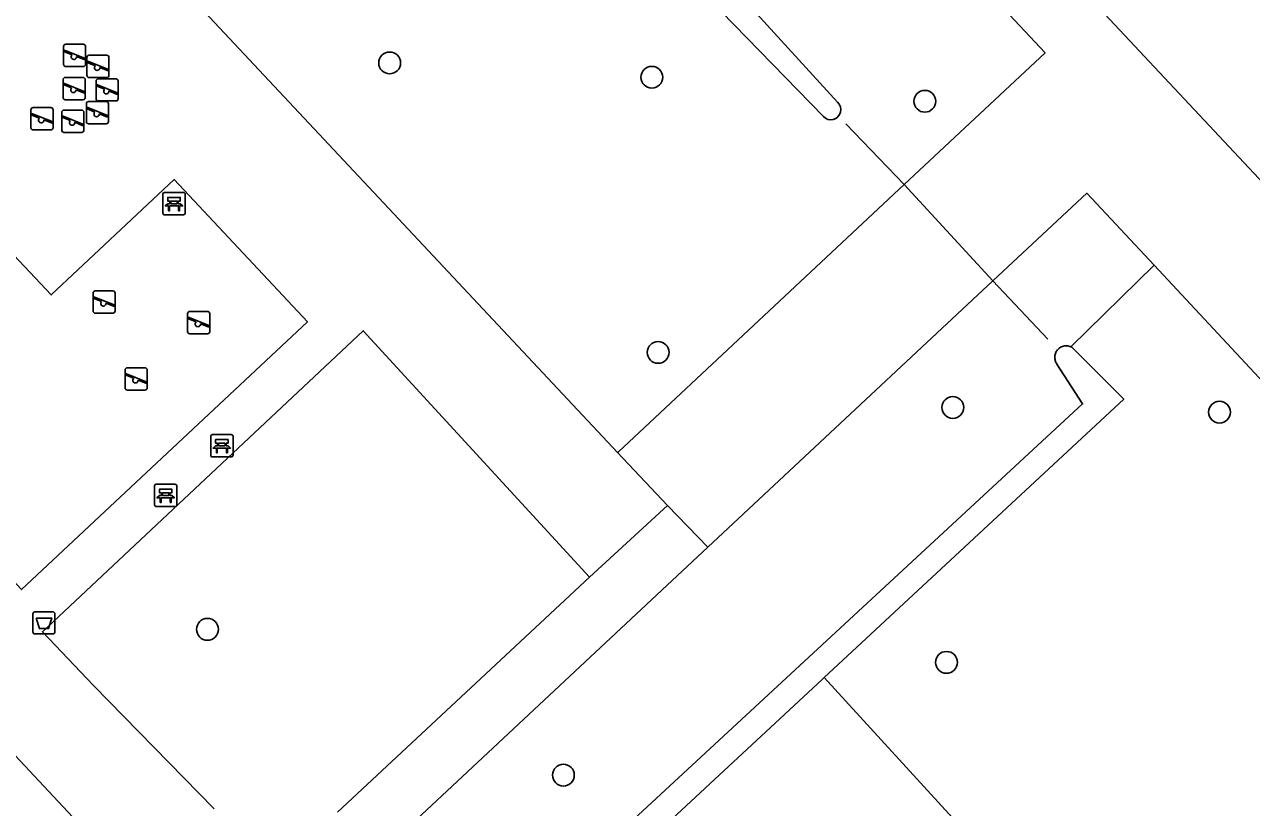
# Model space of a CAD drawing. Extents: x 157466 to 158888, y 383063 to 384677.
# Drawn here: x 158151.3 to 158206.3, y 384138.1 to 384173.2 of the extents above; entities that cross this region are included whole.
import ezdxf

# ---------------------------------------------------------------- set-up
doc = ezdxf.new("R2010")
doc.units = 0
for name, color, linetype in [('IMGEO_Afvalbak', 7, 'Continuous'), ('IMGEO_Bank', 7, 'Continuous'), ('IMGEO_Boom', 7, 'Continuous'), ('IMGEO_Duiker', 7, 'Continuous'), ('IMGEO_Greppel_droge_sloot', 7, 'Continuous'), ('IMGEO_Groenvoorziening', 7, 'Continuous'), ('IMGEO_Speelvoorziening', 7, 'Continuous'), ('IMGEO_Voetpad_halfverhard', 7, 'Continuous'), ('IMGEO_Voetpad_open', 7, 'Continuous'), ('IMGEO_Waterloop', 7, 'Continuous')]:
    doc.layers.add(name, color=color, linetype=linetype)

msp = doc.modelspace()

# ---------------------------------------------------------------- linework, layer by layer
at = {"layer": 'IMGEO_Afvalbak'}
for p, q in [((158151.676, 384145.979), (158151.676, 384146.779)), ((158151.676, 384146.779), (158151.676, 384145.979)), ((158151.776, 384146.879), (158152.566, 384146.879)), ((158152.566, 384146.879), (158151.776, 384146.879)), ((158152.666, 384146.779), (158152.666, 384145.979)), ((158152.666, 384145.979), (158152.666, 384146.779)), ((158152.566, 384145.879), (158151.776, 384145.879)), ((158151.776, 384145.879), (158152.566, 384145.879))]:
    msp.add_line(p, q, dxfattribs=at)
msp.add_lwpolyline([(158151.819, 384146.593), (158152.523, 384146.593), (158152.374, 384146.123), (158151.968, 384146.123), (158151.819, 384146.593)], dxfattribs=at)
for centre, start, end in [((158151.776, 384146.779), 90, 180), ((158151.776, 384146.779), 90, 180), ((158152.566, 384146.779), 0, 90), ((158152.566, 384146.779), 360, 90), ((158151.776, 384145.979), 180, 270), ((158151.776, 384145.979), 180, 270), ((158152.566, 384145.979), 270, 0), ((158152.566, 384145.979), 270, 0)]:
    msp.add_arc(centre, 0.1, start, end, dxfattribs=at)
at = {"layer": 'IMGEO_Bank'}
for p, q in [((158157.577, 384165.666), (158158.418, 384165.666)), ((158158.418, 384165.666), (158157.577, 384165.666)), ((158157.502, 384164.741), (158157.502, 384165.582)), ((158157.502, 384165.582), (158157.502, 384164.741)), ((158158.199, 384165.064), (158157.806, 384165.064)), ((158157.811, 384165.172), (158157.811, 384165.278)), ((158157.855, 384165.278), (158157.855, 384165.172)), ((158158.143, 384165.284), (158157.861, 384165.284)), ((158157.861, 384165.166), (158158.143, 384165.166)), ((158158.149, 384165.172), (158158.149, 384165.278)), ((158158.193, 384165.278), (158158.193, 384165.172)), ((158158.502, 384165.591), (158158.502, 384164.75)), ((158158.502, 384164.75), (158158.502, 384165.591)), ((158158.427, 384164.666), (158157.586, 384164.666)), ((158157.586, 384164.666), (158158.427, 384164.666)), ((158159.644, 384153.891), (158159.644, 384154.732)), ((158159.644, 384154.732), (158159.644, 384153.891)), ((158159.719, 384154.816), (158160.56, 384154.816)), ((158160.56, 384154.816), (158159.719, 384154.816)), ((158160.644, 384154.741), (158160.644, 384153.9)), ((158160.644, 384153.9), (158160.644, 384154.741)), ((158160.341, 384154.214), (158159.948, 384154.214)), ((158159.953, 384154.322), (158159.953, 384154.428)), ((158159.997, 384154.428), (158159.997, 384154.322)), ((158160.285, 384154.434), (158160.003, 384154.434)), ((158160.003, 384154.316), (158160.285, 384154.316)), ((158160.291, 384154.322), (158160.291, 384154.428)), ((158160.335, 384154.428), (158160.335, 384154.322)), ((158160.569, 384153.816), (158159.728, 384153.816)), ((158159.728, 384153.816), (158160.569, 384153.816)), ((158157.128, 384151.665), (158157.128, 384152.506)), ((158157.128, 384152.506), (158157.128, 384151.665)), ((158157.203, 384152.59), (158158.044, 384152.59)), ((158158.044, 384152.59), (158157.203, 384152.59)), ((158158.128, 384152.515), (158158.128, 384151.674)), ((158158.128, 384151.674), (158158.128, 384152.515)), ((158157.825, 384151.988), (158157.432, 384151.988)), ((158157.437, 384152.096), (158157.437, 384152.202)), ((158157.481, 384152.202), (158157.481, 384152.096)), ((158157.769, 384152.208), (158157.487, 384152.208)), ((158157.487, 384152.09), (158157.769, 384152.09)), ((158157.775, 384152.096), (158157.775, 384152.202)), ((158157.819, 384152.202), (158157.819, 384152.096)), ((158158.053, 384151.59), (158157.212, 384151.59)), ((158157.212, 384151.59), (158158.053, 384151.59))]:
    msp.add_line(p, q, dxfattribs=at)
for points in [[(158157.749, 384165.064), (158157.607, 384165.064), (158157.719, 384165.166), (158157.805, 384165.166)], [(158157.805, 384165.284), (158157.719, 384165.284), (158157.719, 384165.445), (158158.282, 384165.445), (158158.282, 384165.284), (158158.199, 384165.284)], [(158158.199, 384165.166), (158158.282, 384165.166), (158158.394, 384165.064), (158158.255, 384165.064)], [(158157.799, 384165.057), (158157.799, 384164.85), (158157.756, 384164.85), (158157.756, 384165.057)], [(158158.249, 384165.057), (158158.249, 384164.85), (158158.205, 384164.85), (158158.205, 384165.057)], [(158159.891, 384154.214), (158159.749, 384154.214), (158159.861, 384154.316), (158159.947, 384154.316)], [(158159.947, 384154.434), (158159.861, 384154.434), (158159.861, 384154.595), (158160.424, 384154.595), (158160.424, 384154.434), (158160.341, 384154.434)], [(158159.941, 384154.207), (158159.941, 384154), (158159.898, 384154), (158159.898, 384154.207)], [(158160.341, 384154.316), (158160.424, 384154.316), (158160.536, 384154.214), (158160.397, 384154.214)], [(158160.391, 384154.207), (158160.391, 384154), (158160.347, 384154), (158160.347, 384154.207)], [(158157.375, 384151.988), (158157.233, 384151.988), (158157.345, 384152.09), (158157.431, 384152.09)], [(158157.431, 384152.208), (158157.345, 384152.208), (158157.345, 384152.369), (158157.908, 384152.369), (158157.908, 384152.208), (158157.825, 384152.208)], [(158157.425, 384151.981), (158157.425, 384151.774), (158157.382, 384151.774), (158157.382, 384151.981)], [(158157.825, 384152.09), (158157.908, 384152.09), (158158.02, 384151.988), (158157.881, 384151.988)], [(158157.875, 384151.981), (158157.875, 384151.774), (158157.831, 384151.774), (158157.831, 384151.981)]]:
    msp.add_lwpolyline(points, dxfattribs=at)
for centre, radius, start, end in [((158157.58, 384165.588), 0.0779, 92.4484, 184.2845), ((158157.58, 384165.588), 0.0779, 92.4484, 184.2845), ((158158.424, 384165.588), 0.0779, 2.4484, 94.2845), ((158158.424, 384165.588), 0.0779, 2.4484, 94.2845), ((158157.749, 384165.057), 0.00671, 2.8957, 87.1043), ((158157.806, 384165.057), 0.00671, 92.8957, 177.1043), ((158157.804, 384165.277), 0.00671, 2.8957, 87.1043), ((158157.804, 384165.173), 0.00671, 272.8957, 357.1043), ((158157.861, 384165.277), 0.00671, 92.8957, 177.1043), ((158157.861, 384165.173), 0.00671, 182.8957, 267.1043), ((158158.143, 384165.277), 0.00671, 2.8957, 87.1043), ((158158.143, 384165.173), 0.00671, 272.8957, 357.1043), ((158158.2, 384165.277), 0.00671, 92.8957, 177.1043), ((158158.2, 384165.173), 0.00671, 182.8957, 267.1043), ((158158.198, 384165.057), 0.00671, 2.8957, 87.1043), ((158158.255, 384165.057), 0.00671, 92.8957, 177.1043), ((158157.58, 384164.744), 0.0779, 182.4484, 274.2845), ((158157.58, 384164.744), 0.0779, 182.4484, 274.2845), ((158158.424, 384164.744), 0.0779, 272.4484, 4.2845), ((158158.424, 384164.744), 0.0779, 272.4484, 4.2845), ((158159.722, 384154.738), 0.0779, 92.4484, 184.2845), ((158159.722, 384154.738), 0.0779, 92.4484, 184.2845), ((158160.566, 384154.738), 0.0779, 2.4484, 94.2845), ((158160.566, 384154.738), 0.0779, 2.4484, 94.2845), ((158159.891, 384154.207), 0.00671, 2.8957, 87.1043), ((158159.948, 384154.207), 0.00671, 92.8957, 177.1043), ((158159.946, 384154.427), 0.00671, 2.8957, 87.1043), ((158159.946, 384154.323), 0.00671, 272.8957, 357.1043), ((158160.003, 384154.427), 0.00671, 92.8957, 177.1043), ((158160.003, 384154.323), 0.00671, 182.8957, 267.1043), ((158160.285, 384154.427), 0.00671, 2.8957, 87.1043), ((158160.285, 384154.323), 0.00671, 272.8957, 357.1043), ((158160.342, 384154.427), 0.00671, 92.8957, 177.1043), ((158160.342, 384154.323), 0.00671, 182.8957, 267.1043), ((158160.34, 384154.207), 0.00671, 2.8957, 87.1043), ((158160.397, 384154.207), 0.00671, 92.8957, 177.1043), ((158159.722, 384153.894), 0.0779, 182.4484, 274.2845), ((158159.722, 384153.894), 0.0779, 182.4484, 274.2845), ((158160.566, 384153.894), 0.0779, 272.4484, 4.2845), ((158160.566, 384153.894), 0.0779, 272.4484, 4.2845), ((158157.206, 384152.512), 0.0779, 92.4484, 184.2845), ((158157.206, 384152.512), 0.0779, 92.4484, 184.2845), ((158158.05, 384152.512), 0.0779, 2.4484, 94.2845), ((158158.05, 384152.512), 0.0779, 2.4484, 94.2845), ((158157.375, 384151.981), 0.00671, 2.8957, 87.1043), ((158157.432, 384151.981), 0.00671, 92.8957, 177.1043), ((158157.43, 384152.201), 0.00671, 2.8957, 87.1043), ((158157.43, 384152.097), 0.00671, 272.8957, 357.1043), ((158157.487, 384152.201), 0.00671, 92.8957, 177.1043), ((158157.487, 384152.097), 0.00671, 182.8957, 267.1043), ((158157.769, 384152.201), 0.00671, 2.8957, 87.1043), ((158157.769, 384152.097), 0.00671, 272.8957, 357.1043), ((158157.826, 384152.201), 0.00671, 92.8957, 177.1043), ((158157.826, 384152.097), 0.00671, 182.8957, 267.1043), ((158157.824, 384151.981), 0.00671, 2.8957, 87.1043), ((158157.881, 384151.981), 0.00671, 92.8957, 177.1043), ((158157.206, 384151.668), 0.0779, 182.4484, 274.2845), ((158157.206, 384151.668), 0.0779, 182.4484, 274.2845), ((158158.05, 384151.668), 0.0779, 272.4484, 4.2845), ((158158.05, 384151.668), 0.0779, 272.4484, 4.2845)]:
    msp.add_arc(centre, radius, start, end, dxfattribs=at)
at = {"layer": 'IMGEO_Boom'}
for centre in [(158167.662, 384171.474), (158179.404, 384170.832), (158191.637, 384169.755), (158179.685, 384158.5), (158192.888, 384156.034), (158204.835, 384155.822), (158159.497, 384146.089), (158192.603, 384144.607), (158175.444, 384139.555)]:
    msp.add_circle(centre, 0.489, dxfattribs=at)
at = {"layer": 'IMGEO_Duiker'}
msp.add_lwpolyline([(158197.149, 384159.096), (158194.682, 384161.703), (158190.702, 384166.018), (158188.094, 384168.751)], dxfattribs=at)
at = {"layer": 'IMGEO_Greppel_droge_sloot'}
for points in [[(158160.901, 384121.198), (158198.704, 384156.191), (158197.553, 384157.974), (158197.528, 384158.012), (158197.507, 384158.053), (158197.49, 384158.095), (158197.476, 384158.138), (158197.466, 384158.182), (158197.46, 384158.228), (158197.457, 384158.273), (158197.458, 384158.319), (158197.464, 384158.364), (158197.472, 384158.408), (158197.485, 384158.452), (158197.502, 384158.495), (158197.521, 384158.536), (158197.545, 384158.575), (158197.571, 384158.612), (158197.601, 384158.646), (158197.637, 384158.677), (158197.676, 384158.705), (158197.717, 384158.73), (158197.76, 384158.75), (158197.805, 384158.767), (158197.851, 384158.78), (158197.898, 384158.788), (158197.946, 384158.792), (158197.994, 384158.793), (158198.042, 384158.789), (158198.089, 384158.78), (158198.135, 384158.768), (158198.18, 384158.752)], [(158198.18, 384158.752), (158198.223, 384158.731), (158200.542, 384156.405), (158187.12, 384143.926)], [(158187.12, 384143.926), (158187.034, 384143.846), (158169.611, 384127.646), (158129.435, 384089.717)]]:
    msp.add_lwpolyline(points, dxfattribs=at)
at = {"layer": 'IMGEO_Groenvoorziening'}
for points in [[(158201.903, 384162.403), (158198.18, 384158.752)], [(158187.12, 384143.926), (158206.764, 384122.45)]]:
    msp.add_lwpolyline(points, dxfattribs=at)
at = {"layer": 'IMGEO_Speelvoorziening'}
for p, q in [((158153.052, 384171.409), (158153.052, 384172.209)), ((158153.052, 384172.209), (158153.052, 384171.409)), ((158153.152, 384172.309), (158153.942, 384172.309)), ((158153.942, 384172.309), (158153.152, 384172.309)), ((158154.042, 384172.209), (158154.042, 384171.409)), ((158154.042, 384171.409), (158154.042, 384172.209)), ((158153.435, 384171.837), (158153.096, 384171.974)), ((158153.121, 384172.034), (158153.997, 384171.681)), ((158153.973, 384171.621), (158153.633, 384171.758)), ((158154.098, 384170.92), (158154.098, 384171.72)), ((158154.098, 384171.72), (158154.098, 384170.92)), ((158154.198, 384171.82), (158154.988, 384171.82)), ((158154.988, 384171.82), (158154.198, 384171.82)), ((158155.088, 384171.72), (158155.088, 384170.92)), ((158155.088, 384170.92), (158155.088, 384171.72)), ((158153.942, 384171.309), (158153.152, 384171.309)), ((158153.152, 384171.309), (158153.942, 384171.309)), ((158154.481, 384171.348), (158154.142, 384171.485)), ((158154.167, 384171.545), (158155.043, 384171.192)), ((158155.019, 384171.132), (158154.679, 384171.269)), ((158153.031, 384169.925), (158153.031, 384170.725)), ((158153.031, 384170.725), (158153.031, 384169.925)), ((158153.131, 384170.825), (158153.921, 384170.825)), ((158153.921, 384170.825), (158153.131, 384170.825)), ((158154.021, 384170.725), (158154.021, 384169.925)), ((158154.021, 384169.925), (158154.021, 384170.725)), ((158154.988, 384170.82), (158154.198, 384170.82)), ((158154.198, 384170.82), (158154.988, 384170.82)), ((158154.507, 384169.868), (158154.507, 384170.668)), ((158154.507, 384170.668), (158154.507, 384169.868)), ((158154.607, 384170.768), (158155.397, 384170.768)), ((158155.397, 384170.768), (158154.607, 384170.768)), ((158155.497, 384170.668), (158155.497, 384169.868)), ((158155.497, 384169.868), (158155.497, 384170.668)), ((158153.414, 384170.353), (158153.075, 384170.49)), ((158153.1, 384170.55), (158153.976, 384170.197)), ((158153.952, 384170.137), (158153.612, 384170.274)), ((158154.89, 384170.296), (158154.551, 384170.433)), ((158154.576, 384170.493), (158155.452, 384170.14)), ((158155.428, 384170.08), (158155.088, 384170.217)), ((158151.691, 384169.47), (158152.481, 384169.47)), ((158152.481, 384169.47), (158151.691, 384169.47)), ((158153.921, 384169.825), (158153.131, 384169.825)), ((158153.131, 384169.825), (158153.921, 384169.825)), ((158154.073, 384168.845), (158154.073, 384169.645)), ((158154.073, 384169.645), (158154.073, 384168.845)), ((158154.142, 384169.47), (158155.018, 384169.117)), ((158154.173, 384169.745), (158154.963, 384169.745)), ((158154.963, 384169.745), (158154.173, 384169.745)), ((158155.397, 384169.768), (158154.607, 384169.768)), ((158154.607, 384169.768), (158155.397, 384169.768)), ((158155.063, 384169.645), (158155.063, 384168.845)), ((158155.063, 384168.845), (158155.063, 384169.645)), ((158151.591, 384168.57), (158151.591, 384169.37)), ((158151.591, 384169.37), (158151.591, 384168.57)), ((158151.974, 384168.998), (158151.635, 384169.135)), ((158151.66, 384169.195), (158152.536, 384168.842)), ((158152.512, 384168.782), (158152.172, 384168.919)), ((158152.581, 384169.37), (158152.581, 384168.57)), ((158152.581, 384168.57), (158152.581, 384169.37)), ((158152.972, 384168.463), (158152.972, 384169.263)), ((158152.972, 384169.263), (158152.972, 384168.463)), ((158153.355, 384168.891), (158153.016, 384169.028)), ((158153.041, 384169.088), (158153.917, 384168.735)), ((158153.072, 384169.363), (158153.862, 384169.363)), ((158153.862, 384169.363), (158153.072, 384169.363)), ((158153.962, 384169.263), (158153.962, 384168.463)), ((158153.962, 384168.463), (158153.962, 384169.263)), ((158154.456, 384169.273), (158154.117, 384169.41)), ((158154.994, 384169.057), (158154.654, 384169.194)), ((158152.481, 384168.47), (158151.691, 384168.47)), ((158151.691, 384168.47), (158152.481, 384168.47)), ((158153.862, 384168.363), (158153.072, 384168.363)), ((158153.072, 384168.363), (158153.862, 384168.363)), ((158153.893, 384168.675), (158153.553, 384168.812)), ((158154.963, 384168.745), (158154.173, 384168.745)), ((158154.173, 384168.745), (158154.963, 384168.745)), ((158154.474, 384161.256), (158155.264, 384161.256)), ((158155.264, 384161.256), (158154.474, 384161.256)), ((158154.374, 384160.356), (158154.374, 384161.156)), ((158154.374, 384161.156), (158154.374, 384160.356)), ((158154.757, 384160.784), (158154.418, 384160.921)), ((158154.443, 384160.981), (158155.319, 384160.628)), ((158155.295, 384160.568), (158154.955, 384160.705)), ((158155.364, 384161.156), (158155.364, 384160.356)), ((158155.364, 384160.356), (158155.364, 384161.156)), ((158155.264, 384160.256), (158154.474, 384160.256)), ((158154.474, 384160.256), (158155.264, 384160.256)), ((158158.609, 384159.435), (158158.609, 384160.235)), ((158158.609, 384160.235), (158158.609, 384159.435)), ((158158.709, 384160.335), (158159.499, 384160.335)), ((158159.499, 384160.335), (158158.709, 384160.335)), ((158159.599, 384160.235), (158159.599, 384159.435)), ((158159.599, 384159.435), (158159.599, 384160.235)), ((158158.992, 384159.863), (158158.653, 384160)), ((158158.678, 384160.06), (158159.554, 384159.707)), ((158159.53, 384159.647), (158159.19, 384159.784)), ((158159.499, 384159.335), (158158.709, 384159.335)), ((158158.709, 384159.335), (158159.499, 384159.335)), ((158155.81, 384156.911), (158155.81, 384157.711)), ((158155.81, 384157.711), (158155.81, 384156.911)), ((158156.193, 384157.339), (158155.854, 384157.476)), ((158155.879, 384157.536), (158156.755, 384157.183)), ((158155.91, 384157.811), (158156.7, 384157.811)), ((158156.7, 384157.811), (158155.91, 384157.811)), ((158156.8, 384157.711), (158156.8, 384156.911)), ((158156.8, 384156.911), (158156.8, 384157.711)), ((158156.731, 384157.123), (158156.391, 384157.26)), ((158156.7, 384156.811), (158155.91, 384156.811)), ((158155.91, 384156.811), (158156.7, 384156.811))]:
    msp.add_line(p, q, dxfattribs=at)
for centre, radius, start, end in [((158153.152, 384172.209), 0.1, 90, 180), ((158153.152, 384172.209), 0.1, 90, 180), ((158153.942, 384172.209), 0.1, 0, 90), ((158153.942, 384172.209), 0.1, 360, 90), ((158153.109, 384172.004), 0.0327, 68.078, 248.078), ((158153.514, 384171.747), 0.12, 130.9928, 5.1632), ((158153.985, 384171.651), 0.0327, 248.078, 68.078), ((158154.198, 384171.72), 0.1, 90, 180), ((158154.198, 384171.72), 0.1, 90, 180), ((158154.988, 384171.72), 0.1, 0, 90), ((158154.988, 384171.72), 0.1, 360, 90), ((158153.152, 384171.409), 0.1, 180, 270), ((158153.152, 384171.409), 0.1, 180, 270), ((158153.942, 384171.409), 0.1, 270, 0), ((158153.942, 384171.409), 0.1, 270, 0), ((158154.155, 384171.515), 0.0327, 68.078, 248.078), ((158154.56, 384171.258), 0.12, 130.9928, 5.1632), ((158155.031, 384171.162), 0.0327, 248.078, 68.078), ((158153.131, 384170.725), 0.1, 90, 180), ((158153.131, 384170.725), 0.1, 90, 180), ((158153.921, 384170.725), 0.1, 0, 90), ((158153.921, 384170.725), 0.1, 360, 90), ((158154.198, 384170.92), 0.1, 180, 270), ((158154.198, 384170.92), 0.1, 180, 270), ((158154.607, 384170.668), 0.1, 90, 180), ((158154.607, 384170.668), 0.1, 90, 180), ((158154.988, 384170.92), 0.1, 270, 0), ((158154.988, 384170.92), 0.1, 270, 0), ((158155.397, 384170.668), 0.1, 0, 90), ((158155.397, 384170.668), 0.1, 360, 90), ((158153.088, 384170.52), 0.0327, 68.078, 248.078), ((158153.493, 384170.263), 0.12, 130.9928, 5.1632), ((158153.964, 384170.167), 0.0327, 248.078, 68.078), ((158154.564, 384170.463), 0.0327, 68.078, 248.078), ((158154.969, 384170.206), 0.12, 130.9928, 5.1632), ((158155.44, 384170.11), 0.0327, 248.078, 68.078), ((158151.691, 384169.37), 0.1, 90, 180), ((158151.691, 384169.37), 0.1, 90, 180), ((158152.481, 384169.37), 0.1, 0, 90), ((158152.481, 384169.37), 0.1, 360, 90), ((158153.131, 384169.925), 0.1, 180, 270), ((158153.131, 384169.925), 0.1, 180, 270), ((158153.921, 384169.925), 0.1, 270, 0), ((158153.921, 384169.925), 0.1, 270, 0), ((158154.173, 384169.645), 0.1, 90, 180), ((158154.173, 384169.645), 0.1, 90, 180), ((158154.13, 384169.44), 0.0327, 68.078, 248.078), ((158154.607, 384169.868), 0.1, 180, 270), ((158154.607, 384169.868), 0.1, 180, 270), ((158154.963, 384169.645), 0.1, 0, 90), ((158154.963, 384169.645), 0.1, 360, 90), ((158155.397, 384169.868), 0.1, 270, 0), ((158155.397, 384169.868), 0.1, 270, 0), ((158151.648, 384169.165), 0.0327, 68.078, 248.078), ((158152.053, 384168.908), 0.12, 130.9928, 5.1632), ((158153.072, 384169.263), 0.1, 90, 180), ((158153.072, 384169.263), 0.1, 90, 180), ((158153.029, 384169.058), 0.0327, 68.078, 248.078), ((158153.862, 384169.263), 0.1, 0, 90), ((158153.862, 384169.263), 0.1, 360, 90), ((158154.535, 384169.183), 0.12, 130.9928, 5.1632), ((158155.006, 384169.087), 0.0327, 248.078, 68.078), ((158151.691, 384168.57), 0.1, 180, 270), ((158151.691, 384168.57), 0.1, 180, 270), ((158152.481, 384168.57), 0.1, 270, 0), ((158152.481, 384168.57), 0.1, 270, 0), ((158152.524, 384168.812), 0.0327, 248.078, 68.078), ((158153.072, 384168.463), 0.1, 180, 270), ((158153.072, 384168.463), 0.1, 180, 270), ((158153.434, 384168.801), 0.12, 130.9928, 5.1632), ((158153.862, 384168.463), 0.1, 270, 0), ((158153.862, 384168.463), 0.1, 270, 0), ((158153.905, 384168.705), 0.0327, 248.078, 68.078), ((158154.173, 384168.845), 0.1, 180, 270), ((158154.173, 384168.845), 0.1, 180, 270), ((158154.963, 384168.845), 0.1, 270, 0), ((158154.963, 384168.845), 0.1, 270, 0), ((158154.474, 384161.156), 0.1, 90, 180), ((158154.474, 384161.156), 0.1, 90, 180), ((158155.264, 384161.156), 0.1, 0, 90), ((158155.264, 384161.156), 0.1, 360, 90), ((158154.431, 384160.951), 0.0327, 68.078, 248.078), ((158154.836, 384160.694), 0.12, 130.9928, 5.1632), ((158154.474, 384160.356), 0.1, 180, 270), ((158154.474, 384160.356), 0.1, 180, 270), ((158155.264, 384160.356), 0.1, 270, 0), ((158155.264, 384160.356), 0.1, 270, 0), ((158155.307, 384160.598), 0.0327, 248.078, 68.078), ((158158.709, 384160.235), 0.1, 90, 180), ((158158.709, 384160.235), 0.1, 90, 180), ((158159.499, 384160.235), 0.1, 0, 90), ((158159.499, 384160.235), 0.1, 360, 90), ((158158.666, 384160.03), 0.0327, 68.078, 248.078), ((158159.071, 384159.773), 0.12, 130.9928, 5.1632), ((158159.542, 384159.677), 0.0327, 248.078, 68.078), ((158158.709, 384159.435), 0.1, 180, 270), ((158158.709, 384159.435), 0.1, 180, 270), ((158159.499, 384159.435), 0.1, 270, 0), ((158159.499, 384159.435), 0.1, 270, 0), ((158155.91, 384157.711), 0.1, 90, 180), ((158155.91, 384157.711), 0.1, 90, 180), ((158155.867, 384157.506), 0.0327, 68.078, 248.078), ((158156.7, 384157.711), 0.1, 0, 90), ((158156.7, 384157.711), 0.1, 360, 90), ((158155.91, 384156.911), 0.1, 180, 270), ((158155.91, 384156.911), 0.1, 180, 270), ((158156.272, 384157.249), 0.12, 130.9928, 5.1632), ((158156.7, 384156.911), 0.1, 270, 0), ((158156.7, 384156.911), 0.1, 270, 0), ((158156.743, 384157.153), 0.0327, 248.078, 68.078)]:
    msp.add_arc(centre, radius, start, end, dxfattribs=at)
at = {"layer": 'IMGEO_Voetpad_halfverhard'}
for points in [[(158151.018, 384220.981), (158173.276, 384197.249), (158197.023, 384171.929), (158190.702, 384166.018), (158177.905, 384154.051), (158177.871, 384154.019)], [(158218.641, 384153.427), (158179.831, 384194.875)], [(158201.903, 384162.403), (158198.888, 384165.636), (158194.682, 384161.703), (158181.915, 384149.764)], [(158225.807, 384140.801), (158218.02, 384149.105), (158216.008, 384147.281), (158201.903, 384162.403)], [(158181.915, 384149.764), (158180.104, 384151.635)], [(158181.915, 384149.764), (158109.753, 384082.285)], [(158176.616, 384148.426), (158165.323, 384137.896)]]:
    msp.add_lwpolyline(points, dxfattribs=at)
at = {"layer": 'IMGEO_Voetpad_open'}
for points in [[(158177.871, 384154.019), (158131.915, 384203.057)], [(158110.84, 384183.421), (158110.819, 384183.299), (158158.849, 384131.917)], [(158146.487, 384167.461), (158152.5, 384161.08), (158158.005, 384166.243), (158163.973, 384159.873), (158151.172, 384147.87), (158139.25, 384160.645), (158146.487, 384167.461)], [(158159.795, 384138.038), (158154.391, 384143.573), (158152.106, 384145.981), (158166.474, 384159.473), (158176.616, 384148.426)], [(158180.104, 384151.635), (158177.871, 384154.019)], [(158176.616, 384148.426), (158180.104, 384151.635)]]:
    msp.add_lwpolyline(points, dxfattribs=at)
at = {"layer": 'IMGEO_Waterloop'}
for points in [[(158187.722, 384169.712), (158168.17, 384191.136)], [(158165.885, 384190.852), (158187.09, 384169.071)]]:
    msp.add_lwpolyline(points, dxfattribs=at)
msp.add_arc((158187.421, 384169.377), 0.451, 222.7435, 48.0666, dxfattribs=at)

doc.saveas('drawing.dxf')
